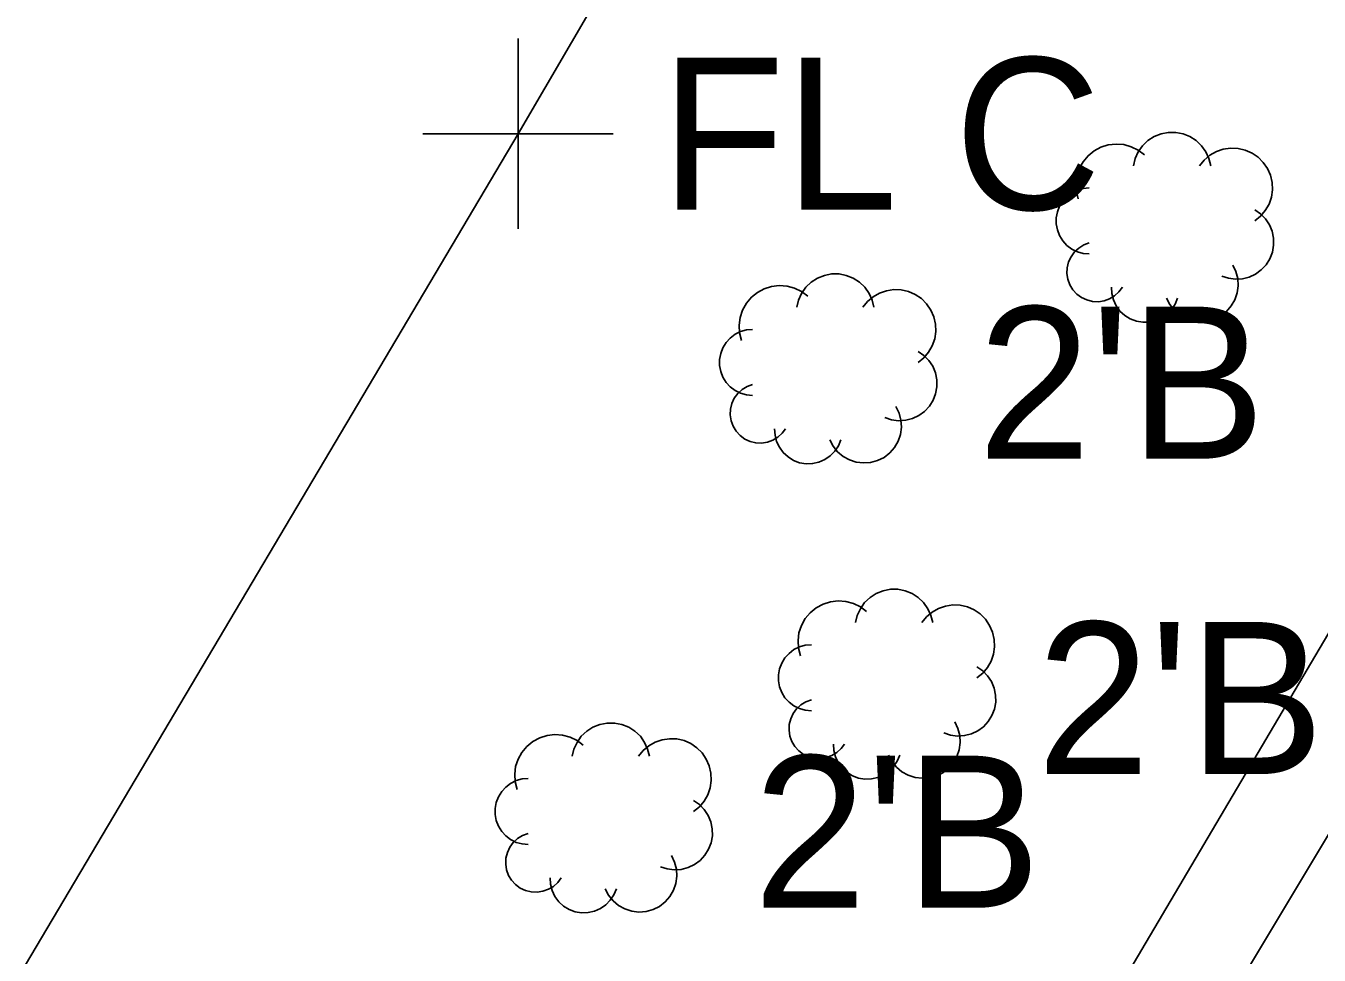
# Model space of a CAD drawing. Extents: x 1363693 to 1365209, y 422201 to 424153.
# Drawn here: x 1364089.1 to 1364102.71, y 422826.09 to 422835.87 of the extents above; entities that cross this region are included whole.
import ezdxf

# ---------------------------------------------------------------- set-up
doc = ezdxf.new("R2010")
doc.units = 0
for name, color, linetype in [('RD_X_Fence', 7, 'Continuous'), ('SV_X_Shot_Marker', 7, 'Continuous'), ('UT_X_FO', 7, 'Continuous'), ('VG_X_Cells', 7, 'Continuous'), ('VG_X_Flower_Bed', 7, 'Continuous'), ('VG_X_Text', 7, 'Continuous')]:
    doc.layers.add(name, color=color, linetype=linetype)

msp = doc.modelspace()

# ---------------------------------------------------------------- linework, layer by layer
at = {"layer": 'RD_X_Fence'}
for p, q in [((1364094.282, 422834.733), (1364106.787, 422856.103)), ((1364081.636, 422813.39), (1364094.282, 422834.733))]:
    msp.add_line(p, q, dxfattribs=at)
at = {"layer": 'SV_X_Shot_Marker'}
for p, q in [((1364094.282, 422833.733), (1364094.282, 422835.733)), ((1364093.282, 422834.733), (1364095.282, 422834.733))]:
    msp.add_line(p, q, dxfattribs=at)
at = {"layer": 'UT_X_FO'}
msp.add_lwpolyline([(1364198.41, 423083.145), (1364202.916, 423079.215), (1364206.614, 423072.625), (1364206.927, 423065.384), (1364205.607, 423052.889), (1364202.652, 423033.176), (1364193.585, 423006.537), (1364182.955, 422981.103), (1364130.325, 422876.058), (1364040.63, 422724.214)], dxfattribs=at)
at = {"layer": 'VG_X_Cells'}
for points in [[(1364101.57, 422834.396), (1364101.551, 422834.471), (1364101.519, 422834.542), (1364101.474, 422834.606), (1364101.417, 422834.66), (1364101.352, 422834.702), (1364101.279, 422834.731), (1364101.203, 422834.746), (1364101.124, 422834.746), (1364101.048, 422834.731), (1364100.975, 422834.702), (1364100.91, 422834.66), (1364100.853, 422834.606), (1364100.808, 422834.542), (1364100.775, 422834.471), (1364100.757, 422834.396)], [(1364100.873, 422834.512), (1364100.808, 422834.561), (1364100.735, 422834.596), (1364100.656, 422834.618), (1364100.574, 422834.624), (1364100.493, 422834.614), (1364100.415, 422834.59), (1364100.344, 422834.551), (1364100.28, 422834.5), (1364100.228, 422834.437), (1364100.188, 422834.366), (1364100.162, 422834.289), (1364100.152, 422834.208), (1364100.157, 422834.126), (1364100.177, 422834.047)], [(1364102.034, 422833.815), (1364102.095, 422833.864), (1364102.145, 422833.923), (1364102.184, 422833.991), (1364102.209, 422834.065), (1364102.22, 422834.141), (1364102.217, 422834.219), (1364102.199, 422834.295), (1364102.168, 422834.366), (1364102.124, 422834.431), (1364102.069, 422834.486), (1364102.005, 422834.529), (1364101.934, 422834.561), (1364101.858, 422834.578), (1364101.78, 422834.581), (1364101.703, 422834.57), (1364101.63, 422834.545), (1364101.562, 422834.506), (1364101.503, 422834.456), (1364101.454, 422834.396)], [(1364100.293, 422834.163), (1364100.229, 422834.157), (1364100.167, 422834.14), (1364100.109, 422834.111), (1364100.058, 422834.072), (1364100.015, 422834.025), (1364099.981, 422833.97), (1364099.958, 422833.91), (1364099.946, 422833.847), (1364099.946, 422833.783), (1364099.958, 422833.72), (1364099.981, 422833.66), (1364100.015, 422833.605), (1364100.058, 422833.558), (1364100.109, 422833.519), (1364100.167, 422833.49), (1364100.229, 422833.473), (1364100.293, 422833.467)], [(1364101.686, 422833.234), (1364101.756, 422833.211), (1364101.83, 422833.201), (1364101.904, 422833.206), (1364101.976, 422833.224), (1364102.043, 422833.256), (1364102.102, 422833.3), (1364102.153, 422833.354), (1364102.192, 422833.417), (1364102.219, 422833.486), (1364102.232, 422833.559), (1364102.231, 422833.633), (1364102.216, 422833.706), (1364102.188, 422833.774), (1364102.147, 422833.836), (1364102.095, 422833.889), (1364102.034, 422833.931)], [(1364100.293, 422833.583), (1364100.235, 422833.562), (1364100.182, 422833.53), (1364100.137, 422833.488), (1364100.101, 422833.438), (1364100.075, 422833.383), (1364100.06, 422833.323), (1364100.058, 422833.262), (1364100.067, 422833.201), (1364100.088, 422833.143), (1364100.12, 422833.091), (1364100.162, 422833.045), (1364100.211, 422833.009), (1364100.267, 422832.983), (1364100.327, 422832.968), (1364100.388, 422832.965), (1364100.449, 422832.975), (1364100.507, 422832.996), (1364100.559, 422833.027), (1364100.605, 422833.069), (1364100.641, 422833.118)], [(1364101.105, 422833.002), (1364101.14, 422832.935), (1364101.188, 422832.875), (1364101.245, 422832.826), (1364101.312, 422832.789), (1364101.384, 422832.766), (1364101.459, 422832.757), (1364101.535, 422832.762), (1364101.608, 422832.783), (1364101.676, 422832.816), (1364101.736, 422832.863), (1364101.786, 422832.92), (1364101.824, 422832.986), (1364101.849, 422833.058), (1364101.859, 422833.133), (1364101.854, 422833.209), (1364101.835, 422833.282), (1364101.802, 422833.351)], [(1364098.027, 422832.907), (1364098.008, 422832.982), (1364097.976, 422833.053), (1364097.931, 422833.117), (1364097.874, 422833.171), (1364097.809, 422833.213), (1364097.736, 422833.242), (1364097.66, 422833.257), (1364097.581, 422833.257), (1364097.505, 422833.242), (1364097.432, 422833.213), (1364097.367, 422833.171), (1364097.31, 422833.117), (1364097.265, 422833.053), (1364097.232, 422832.982), (1364097.214, 422832.907)], [(1364097.33, 422833.023), (1364097.265, 422833.072), (1364097.192, 422833.107), (1364097.113, 422833.129), (1364097.031, 422833.135), (1364096.95, 422833.125), (1364096.872, 422833.101), (1364096.801, 422833.062), (1364096.737, 422833.011), (1364096.685, 422832.948), (1364096.645, 422832.877), (1364096.619, 422832.8), (1364096.609, 422832.719), (1364096.614, 422832.637), (1364096.634, 422832.558)], [(1364098.491, 422832.326), (1364098.552, 422832.375), (1364098.602, 422832.434), (1364098.641, 422832.502), (1364098.666, 422832.576), (1364098.677, 422832.652), (1364098.674, 422832.73), (1364098.656, 422832.806), (1364098.625, 422832.877), (1364098.581, 422832.942), (1364098.526, 422832.997), (1364098.462, 422833.04), (1364098.391, 422833.072), (1364098.315, 422833.089), (1364098.237, 422833.092), (1364098.16, 422833.081), (1364098.087, 422833.056), (1364098.019, 422833.017), (1364097.96, 422832.967), (1364097.911, 422832.907)], [(1364100.525, 422833.118), (1364100.529, 422833.05), (1364100.546, 422832.984), (1364100.575, 422832.922), (1364100.615, 422832.866), (1364100.666, 422832.82), (1364100.724, 422832.784), (1364100.788, 422832.76), (1364100.856, 422832.749), (1364100.925, 422832.751), (1364100.991, 422832.766), (1364101.054, 422832.793), (1364101.11, 422832.832), (1364101.158, 422832.881), (1364101.196, 422832.939), (1364101.222, 422833.002)], [(1364096.75, 422832.674), (1364096.686, 422832.668), (1364096.624, 422832.651), (1364096.566, 422832.622), (1364096.515, 422832.583), (1364096.472, 422832.536), (1364096.438, 422832.481), (1364096.415, 422832.421), (1364096.403, 422832.358), (1364096.403, 422832.294), (1364096.415, 422832.231), (1364096.438, 422832.171), (1364096.472, 422832.116), (1364096.515, 422832.069), (1364096.566, 422832.03), (1364096.624, 422832.001), (1364096.686, 422831.984), (1364096.75, 422831.978)], [(1364098.143, 422831.745), (1364098.213, 422831.722), (1364098.287, 422831.712), (1364098.361, 422831.717), (1364098.433, 422831.735), (1364098.5, 422831.767), (1364098.559, 422831.811), (1364098.61, 422831.865), (1364098.649, 422831.928), (1364098.676, 422831.997), (1364098.689, 422832.07), (1364098.688, 422832.144), (1364098.673, 422832.217), (1364098.645, 422832.285), (1364098.604, 422832.347), (1364098.552, 422832.4), (1364098.491, 422832.442)], [(1364096.75, 422832.094), (1364096.692, 422832.073), (1364096.639, 422832.041), (1364096.594, 422831.999), (1364096.558, 422831.949), (1364096.532, 422831.894), (1364096.517, 422831.834), (1364096.515, 422831.773), (1364096.524, 422831.712), (1364096.545, 422831.654), (1364096.577, 422831.602), (1364096.619, 422831.556), (1364096.668, 422831.52), (1364096.724, 422831.494), (1364096.784, 422831.479), (1364096.845, 422831.476), (1364096.906, 422831.486), (1364096.964, 422831.507), (1364097.016, 422831.538), (1364097.062, 422831.58), (1364097.098, 422831.629)], [(1364097.562, 422831.513), (1364097.597, 422831.446), (1364097.645, 422831.386), (1364097.702, 422831.337), (1364097.769, 422831.3), (1364097.841, 422831.277), (1364097.916, 422831.268), (1364097.992, 422831.273), (1364098.065, 422831.294), (1364098.133, 422831.327), (1364098.193, 422831.374), (1364098.243, 422831.431), (1364098.281, 422831.497), (1364098.306, 422831.569), (1364098.316, 422831.644), (1364098.311, 422831.72), (1364098.292, 422831.793), (1364098.259, 422831.862)], [(1364096.982, 422831.629), (1364096.986, 422831.561), (1364097.003, 422831.495), (1364097.032, 422831.433), (1364097.072, 422831.377), (1364097.123, 422831.331), (1364097.181, 422831.295), (1364097.245, 422831.271), (1364097.313, 422831.26), (1364097.382, 422831.262), (1364097.448, 422831.277), (1364097.511, 422831.304), (1364097.567, 422831.343), (1364097.615, 422831.392), (1364097.653, 422831.45), (1364097.679, 422831.513)], [(1364098.646, 422829.589), (1364098.627, 422829.664), (1364098.595, 422829.735), (1364098.55, 422829.799), (1364098.493, 422829.853), (1364098.428, 422829.895), (1364098.355, 422829.924), (1364098.279, 422829.939), (1364098.2, 422829.939), (1364098.124, 422829.924), (1364098.051, 422829.895), (1364097.986, 422829.853), (1364097.929, 422829.799), (1364097.884, 422829.735), (1364097.851, 422829.664), (1364097.833, 422829.589)], [(1364097.949, 422829.705), (1364097.884, 422829.754), (1364097.811, 422829.789), (1364097.732, 422829.811), (1364097.65, 422829.817), (1364097.569, 422829.807), (1364097.491, 422829.783), (1364097.42, 422829.744), (1364097.356, 422829.693), (1364097.304, 422829.63), (1364097.264, 422829.559), (1364097.238, 422829.482), (1364097.228, 422829.401), (1364097.233, 422829.319), (1364097.253, 422829.24)], [(1364099.11, 422829.008), (1364099.171, 422829.057), (1364099.221, 422829.116), (1364099.26, 422829.184), (1364099.285, 422829.258), (1364099.296, 422829.334), (1364099.293, 422829.412), (1364099.275, 422829.488), (1364099.244, 422829.559), (1364099.2, 422829.624), (1364099.145, 422829.679), (1364099.081, 422829.722), (1364099.01, 422829.754), (1364098.934, 422829.771), (1364098.856, 422829.774), (1364098.779, 422829.763), (1364098.706, 422829.738), (1364098.638, 422829.699), (1364098.579, 422829.649), (1364098.53, 422829.589)], [(1364097.369, 422829.356), (1364097.305, 422829.35), (1364097.243, 422829.333), (1364097.185, 422829.304), (1364097.134, 422829.265), (1364097.091, 422829.218), (1364097.057, 422829.163), (1364097.034, 422829.103), (1364097.022, 422829.04), (1364097.022, 422828.976), (1364097.034, 422828.913), (1364097.057, 422828.853), (1364097.091, 422828.798), (1364097.134, 422828.751), (1364097.185, 422828.712), (1364097.243, 422828.683), (1364097.305, 422828.666), (1364097.369, 422828.66)], [(1364098.762, 422828.427), (1364098.832, 422828.404), (1364098.906, 422828.394), (1364098.98, 422828.399), (1364099.052, 422828.417), (1364099.119, 422828.449), (1364099.178, 422828.493), (1364099.229, 422828.547), (1364099.268, 422828.61), (1364099.295, 422828.679), (1364099.308, 422828.752), (1364099.307, 422828.826), (1364099.292, 422828.899), (1364099.264, 422828.967), (1364099.223, 422829.029), (1364099.171, 422829.082), (1364099.11, 422829.124)], [(1364097.369, 422828.776), (1364097.311, 422828.755), (1364097.258, 422828.723), (1364097.213, 422828.681), (1364097.177, 422828.631), (1364097.151, 422828.576), (1364097.136, 422828.516), (1364097.134, 422828.455), (1364097.143, 422828.394), (1364097.164, 422828.336), (1364097.196, 422828.284), (1364097.238, 422828.238), (1364097.287, 422828.202), (1364097.343, 422828.176), (1364097.403, 422828.161), (1364097.464, 422828.158), (1364097.525, 422828.168), (1364097.583, 422828.189), (1364097.635, 422828.22), (1364097.681, 422828.262), (1364097.717, 422828.311)], [(1364095.665, 422828.182), (1364095.646, 422828.257), (1364095.614, 422828.328), (1364095.569, 422828.392), (1364095.512, 422828.446), (1364095.447, 422828.488), (1364095.374, 422828.517), (1364095.298, 422828.532), (1364095.219, 422828.532), (1364095.143, 422828.517), (1364095.07, 422828.488), (1364095.005, 422828.446), (1364094.948, 422828.392), (1364094.903, 422828.328), (1364094.87, 422828.257), (1364094.852, 422828.182)], [(1364098.181, 422828.195), (1364098.216, 422828.128), (1364098.264, 422828.068), (1364098.321, 422828.019), (1364098.388, 422827.982), (1364098.46, 422827.959), (1364098.535, 422827.95), (1364098.611, 422827.955), (1364098.684, 422827.976), (1364098.752, 422828.009), (1364098.812, 422828.056), (1364098.862, 422828.113), (1364098.9, 422828.179), (1364098.925, 422828.251), (1364098.935, 422828.326), (1364098.93, 422828.402), (1364098.911, 422828.475), (1364098.878, 422828.544)], [(1364094.968, 422828.298), (1364094.903, 422828.347), (1364094.83, 422828.382), (1364094.751, 422828.404), (1364094.669, 422828.41), (1364094.588, 422828.4), (1364094.51, 422828.376), (1364094.439, 422828.337), (1364094.375, 422828.286), (1364094.323, 422828.223), (1364094.283, 422828.152), (1364094.257, 422828.075), (1364094.247, 422827.994), (1364094.252, 422827.912), (1364094.272, 422827.833)], [(1364096.129, 422827.601), (1364096.19, 422827.65), (1364096.24, 422827.709), (1364096.279, 422827.777), (1364096.304, 422827.851), (1364096.315, 422827.927), (1364096.312, 422828.005), (1364096.294, 422828.081), (1364096.263, 422828.152), (1364096.219, 422828.217), (1364096.164, 422828.272), (1364096.1, 422828.315), (1364096.029, 422828.347), (1364095.953, 422828.364), (1364095.875, 422828.367), (1364095.798, 422828.356), (1364095.725, 422828.331), (1364095.657, 422828.292), (1364095.598, 422828.242), (1364095.549, 422828.182)], [(1364097.601, 422828.311), (1364097.605, 422828.243), (1364097.622, 422828.177), (1364097.651, 422828.115), (1364097.691, 422828.059), (1364097.742, 422828.013), (1364097.8, 422827.977), (1364097.864, 422827.953), (1364097.932, 422827.942), (1364098.001, 422827.944), (1364098.067, 422827.959), (1364098.13, 422827.986), (1364098.186, 422828.025), (1364098.234, 422828.074), (1364098.272, 422828.132), (1364098.298, 422828.195)], [(1364094.388, 422827.949), (1364094.324, 422827.943), (1364094.262, 422827.926), (1364094.204, 422827.897), (1364094.153, 422827.858), (1364094.11, 422827.811), (1364094.076, 422827.756), (1364094.053, 422827.696), (1364094.041, 422827.633), (1364094.041, 422827.569), (1364094.053, 422827.506), (1364094.076, 422827.446), (1364094.11, 422827.391), (1364094.153, 422827.344), (1364094.204, 422827.305), (1364094.262, 422827.276), (1364094.324, 422827.259), (1364094.388, 422827.253)], [(1364095.781, 422827.02), (1364095.851, 422826.997), (1364095.925, 422826.987), (1364095.999, 422826.992), (1364096.071, 422827.01), (1364096.138, 422827.042), (1364096.197, 422827.086), (1364096.248, 422827.14), (1364096.287, 422827.203), (1364096.314, 422827.272), (1364096.327, 422827.345), (1364096.326, 422827.419), (1364096.311, 422827.492), (1364096.283, 422827.56), (1364096.242, 422827.622), (1364096.19, 422827.675), (1364096.129, 422827.717)], [(1364094.388, 422827.369), (1364094.33, 422827.348), (1364094.277, 422827.316), (1364094.232, 422827.274), (1364094.196, 422827.224), (1364094.17, 422827.169), (1364094.155, 422827.109), (1364094.153, 422827.048), (1364094.162, 422826.987), (1364094.183, 422826.929), (1364094.215, 422826.877), (1364094.257, 422826.831), (1364094.306, 422826.795), (1364094.362, 422826.769), (1364094.422, 422826.754), (1364094.483, 422826.751), (1364094.544, 422826.761), (1364094.602, 422826.782), (1364094.654, 422826.813), (1364094.7, 422826.855), (1364094.736, 422826.904)], [(1364095.2, 422826.788), (1364095.235, 422826.721), (1364095.283, 422826.661), (1364095.34, 422826.612), (1364095.407, 422826.575), (1364095.479, 422826.552), (1364095.554, 422826.543), (1364095.63, 422826.548), (1364095.703, 422826.569), (1364095.771, 422826.602), (1364095.831, 422826.649), (1364095.881, 422826.706), (1364095.919, 422826.772), (1364095.944, 422826.844), (1364095.954, 422826.919), (1364095.949, 422826.995), (1364095.93, 422827.068), (1364095.897, 422827.137)], [(1364094.62, 422826.904), (1364094.624, 422826.836), (1364094.641, 422826.77), (1364094.67, 422826.708), (1364094.71, 422826.652), (1364094.761, 422826.606), (1364094.819, 422826.57), (1364094.883, 422826.546), (1364094.951, 422826.535), (1364095.02, 422826.537), (1364095.086, 422826.552), (1364095.149, 422826.579), (1364095.205, 422826.618), (1364095.253, 422826.667), (1364095.291, 422826.725), (1364095.317, 422826.788)]]:
    msp.add_lwpolyline(points, dxfattribs=at)
at = {"layer": 'VG_X_Flower_Bed'}
msp.add_line((1364091.259, 422808.103), (1364104.088, 422829.493), dxfattribs=at)

# ---------------------------------------------------------------- texts
at = {"layer": 'SV_X_Shot_Marker'}
msp.add_text('FL C', height=1.6, dxfattribs=at).set_placement((1364095.782, 422833.933))
at = {"layer": 'VG_X_Text'}
for p in [(1364099.12, 422831.313), (1364099.739, 422827.995), (1364096.758, 422826.588)]:
    msp.add_text("2'B", height=1.6, dxfattribs=at).set_placement(p)

doc.saveas('drawing.dxf')
